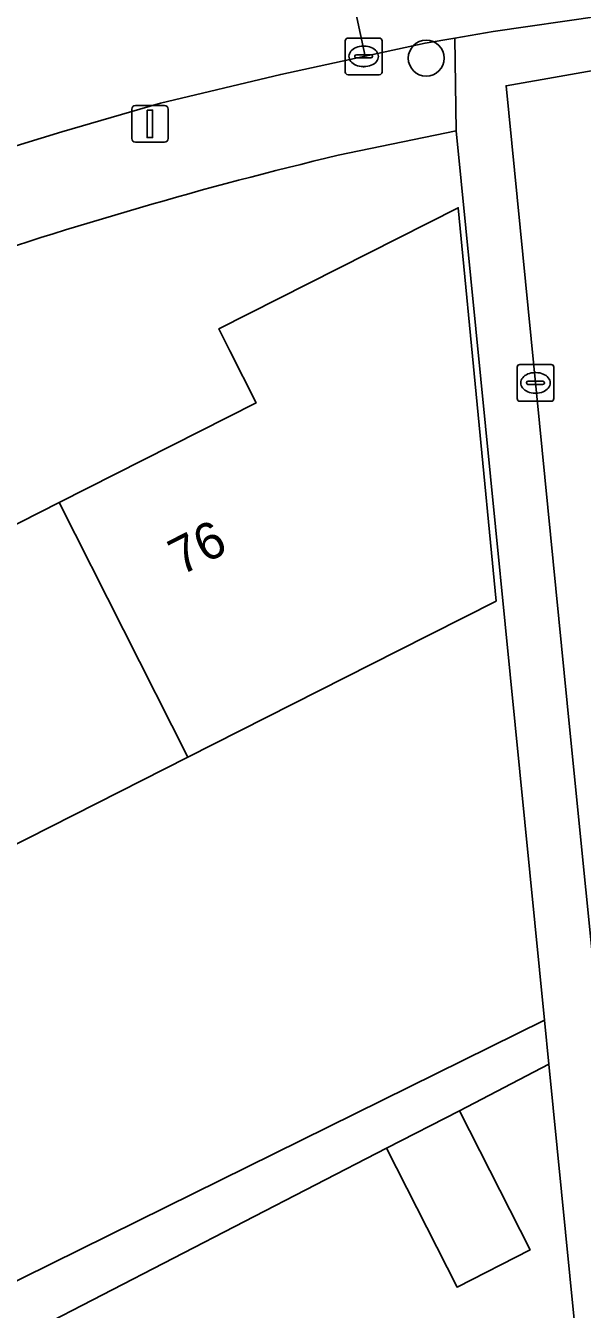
# Model space of a CAD drawing. Extents: x 158455 to 159797, y 387218 to 388672.
# Drawn here: x 159086.24 to 159101.4, y 387963.69 to 387998.63 of the extents above; entities that cross this region are included whole.
import ezdxf

# ---------------------------------------------------------------- set-up
doc = ezdxf.new("R2010")
doc.units = 0
for name, color, linetype in [('IMGEO_Boom', 7, 'Continuous'), ('IMGEO_Erf', 7, 'Continuous'), ('IMGEO_Groenvoorziening', 7, 'Continuous'), ('IMGEO_Kolk', 7, 'Continuous'), ('IMGEO_Lichtmast', 7, 'Continuous'), ('IMGEO_Pand', 7, 'Continuous'), ('IMGEO_Pand_nummerreeks', 7, 'Continuous'), ('IMGEO_Rijbaan_lokaal_open', 7, 'Continuous'), ('IMGEO_Voetpad_open', 7, 'Continuous')]:
    doc.layers.add(name, color=color, linetype=linetype)

msp = doc.modelspace()

# ---------------------------------------------------------------- linework, layer by layer
at = {"layer": 'IMGEO_Boom'}
msp.add_circle((159097.151, 387997.748), 0.489, dxfattribs=at)
at = {"layer": 'IMGEO_Erf'}
for points in [[(159100.372, 387971.562), (159097.967, 387995.774), (159094.755, 387995.105)], [(159083.95, 387984.03), (159087.156, 387985.651), (159092.518, 387988.363), (159091.801, 387989.781), (159091.499, 387990.38), (159098.024, 387993.677), (159099.058, 387982.972), (159096.38, 387981.618), (159090.66, 387978.725), (159085.047, 387975.886)], [(159072.889, 387957.996), (159090.059, 387966.469), (159100.372, 387971.562)], [(159101.6, 387934.292), (159101.136, 387939.03), (159103.58, 387939.269), (159100.491, 387970.367), (159098.056, 387969.093), (159099.978, 387965.308), (159097.99, 387964.298), (159096.068, 387968.083), (159086.399, 387963.086), (159087.396, 387961.065), (159088.499, 387961.609), (159090.34, 387957.879), (159092.182, 387954.148), (159091.108, 387953.618), (159092.175, 387951.455), (159092.595, 387948.375), (159092.896, 387946.173), (159091.75, 387946.06), (159092.37, 387939.685), (159092.977, 387933.453), (159093.583, 387927.223)]]:
    msp.add_lwpolyline(points, dxfattribs=at)
msp.add_arc((159121.06, 387884.33), 113.855, 103.35832, 108.9976, dxfattribs=at)
at = {"layer": 'IMGEO_Groenvoorziening'}
msp.add_lwpolyline([(159105.313, 387966.68), (159104.168, 387979.144), (159102.524, 387997.555), (159099.326, 387996.997), (159101.06, 387979.46), (159102.367, 387966.418)], close=True, dxfattribs=at)
at = {"layer": 'IMGEO_Kolk'}
for p, q in [((159094.945, 387997.371), (159094.945, 387998.223)), ((159095.02, 387998.297), (159095.872, 387998.297)), ((159095.946, 387998.223), (159095.946, 387997.371)), ((159095.204, 387997.791), (159095.204, 387997.803)), ((159095.247, 387997.84), (159095.645, 387997.84)), ((159095.433, 387998.077), (159095.458, 387998.077)), ((159095.688, 387997.803), (159095.688, 387997.791)), ((159095.642, 387997.754), (159095.244, 387997.754)), ((159095.456, 387997.517), (159095.431, 387997.517)), ((159095.872, 387997.297), (159095.02, 387997.297)), ((159099.626, 387988.484), (159099.626, 387989.336)), ((159099.701, 387989.41), (159100.553, 387989.41)), ((159100.114, 387989.19), (159100.139, 387989.19)), ((159100.627, 387989.336), (159100.627, 387988.484)), ((159099.885, 387988.904), (159099.885, 387988.916)), ((159100.323, 387988.867), (159099.925, 387988.867)), ((159099.928, 387988.953), (159100.326, 387988.953)), ((159100.369, 387988.916), (159100.369, 387988.904)), ((159100.553, 387988.41), (159099.701, 387988.41)), ((159100.137, 387988.63), (159100.112, 387988.63))]:
    msp.add_line(p, q, dxfattribs=at)
for points in [[(159094.945, 387997.371), (159094.945, 387998.223)], [(159095.02, 387998.297), (159095.872, 387998.297)], [(159095.946, 387998.223), (159095.946, 387997.371)], [(159095.872, 387997.297), (159095.02, 387997.297)], [(159099.626, 387988.484), (159099.626, 387989.336)], [(159099.701, 387989.41), (159100.553, 387989.41)], [(159100.627, 387989.336), (159100.627, 387988.484)], [(159100.553, 387988.41), (159099.701, 387988.41)]]:
    msp.add_lwpolyline(points, dxfattribs=at)
for centre, radius, start, end in [((159095.022, 387998.221), 0.0765, 91.552, 178.448), ((159095.022, 387998.221), 0.0765, 91.552, 178.448), ((159095.87, 387998.221), 0.0765, 1.552, 88.448), ((159095.87, 387998.221), 0.0765, 1.552, 88.448), ((159095.244, 387997.8), 0.0403, 85.8775, 175.7526), ((159095.649, 387997.802), 0.0386, 1.7309, 96.639), ((159095.241, 387997.79), 0.0366, 178.938, 274.7102), ((159095.645, 387997.797), 0.043, 264.8664, 352.4533), ((159095.022, 387997.373), 0.0765, 181.552, 268.448), ((159095.022, 387997.373), 0.0765, 181.552, 268.448), ((159095.87, 387997.373), 0.0765, 271.552, 358.448), ((159095.87, 387997.373), 0.0765, 271.552, 358.448), ((159099.703, 387989.334), 0.0765, 91.552, 178.448), ((159099.703, 387989.334), 0.0765, 91.552, 178.448), ((159100.551, 387989.334), 0.0765, 1.552, 88.448), ((159100.551, 387989.334), 0.0765, 1.552, 88.448), ((159099.925, 387988.913), 0.0403, 85.8775, 175.7526), ((159099.922, 387988.903), 0.0366, 178.938, 274.7102), ((159100.326, 387988.91), 0.043, 264.8664, 352.4533), ((159100.33, 387988.915), 0.0386, 1.7309, 96.639), ((159099.703, 387988.486), 0.0765, 181.552, 268.448), ((159099.703, 387988.486), 0.0765, 181.552, 268.448), ((159100.551, 387988.486), 0.0765, 271.552, 358.448), ((159100.551, 387988.486), 0.0765, 271.552, 358.448)]:
    msp.add_arc(centre, radius, start, end, dxfattribs=at)
for centre, major_axis, ratio, start_param, end_param in [((159095.432, 387997.797), (-0.387, 0.002), 0.722429, 4.712389, 7.853982), ((159095.457, 387997.797), (-0.39, 0.002), 0.717154, 1.570796, 4.712389), ((159100.113, 387988.91), (-0.387, 0.002), 0.722429, 4.712389, 7.853982), ((159100.138, 387988.91), (-0.39, 0.002), 0.717154, 1.570796, 4.712389)]:
    msp.add_ellipse(centre, major_axis=major_axis, ratio=ratio, start_param=start_param, end_param=end_param, dxfattribs=at)
at = {"layer": 'IMGEO_Lichtmast'}
for p, q in [((159089.229, 387996.462), (159090.019, 387996.462)), ((159090.019, 387996.462), (159089.229, 387996.462)), ((159089.129, 387995.562), (159089.129, 387996.362)), ((159089.129, 387996.362), (159089.129, 387995.562)), ((159090.119, 387996.362), (159090.119, 387995.562)), ((159090.119, 387995.562), (159090.119, 387996.362)), ((159090.019, 387995.462), (159089.229, 387995.462)), ((159089.229, 387995.462), (159090.019, 387995.462))]:
    msp.add_line(p, q, dxfattribs=at)
msp.add_lwpolyline([(159089.549, 387996.337), (159089.699, 387996.337), (159089.699, 387995.587), (159089.549, 387995.587), (159089.549, 387996.337)], dxfattribs=at)
for centre, start, end in [((159089.229, 387996.362), 90, 180), ((159089.229, 387996.362), 90, 180), ((159090.019, 387996.362), 0, 90), ((159090.019, 387996.362), 360, 90), ((159089.229, 387995.562), 180, 270), ((159089.229, 387995.562), 180, 270), ((159090.019, 387995.562), 270, 0), ((159090.019, 387995.562), 270, 0)]:
    msp.add_arc(centre, 0.1, start, end, dxfattribs=at)
at = {"layer": 'IMGEO_Pand'}
for points in [[(159090.66, 387978.725), (159096.38, 387981.618), (159099.058, 387982.972), (159098.024, 387993.677), (159091.499, 387990.38), (159091.801, 387989.781), (159092.518, 387988.363), (159087.156, 387985.651)], [(159090.66, 387978.725), (159087.156, 387985.651), (159083.95, 387984.03), (159082.081, 387987.727), (159079.673, 387986.509), (159085.047, 387975.886)], [(159097.99, 387964.298), (159099.978, 387965.308), (159098.056, 387969.093), (159096.068, 387968.083)]]:
    msp.add_lwpolyline(points, close=True, dxfattribs=at)
at = {"layer": 'IMGEO_Rijbaan_lokaal_open'}
for points in [[(159072.86, 387990.004), (159075.16, 387991.099), (159077.52, 387992.185), (159080.081, 387993.219), (159083.451, 387994.533), (159085.411, 387995.19), (159087.221, 387995.746), (159089.91, 387996.522), (159093.189, 387997.305), (159095.486, 387997.804), (159094.753, 388001.222), (159091.113, 388000.442), (159089.339, 388000), (159084.196, 387998.488), (159079.213, 387996.771)], [(159094.753, 388001.222), (159095.486, 387997.804), (159097.119, 387998.159), (159097.931, 387998.297), (159098.978, 387998.476), (159101.874, 387998.89), (159102.4, 387998.948), (159102.279, 388000)]]:
    msp.add_lwpolyline(points, dxfattribs=at)
at = {"layer": 'IMGEO_Voetpad_open'}
for points in [[(159101.874, 387998.89), (159098.978, 387998.476), (159097.931, 387998.297), (159097.967, 387995.774), (159100.372, 387971.562), (159100.491, 387970.367), (159103.58, 387939.269)], [(159094.755, 387995.105), (159097.967, 387995.774), (159097.931, 387998.297), (159097.119, 387998.159), (159095.486, 387997.804), (159093.189, 387997.305), (159089.91, 387996.522), (159087.221, 387995.746), (159085.411, 387995.19), (159083.451, 387994.533), (159080.081, 387993.219), (159077.52, 387992.185), (159075.16, 387991.099), (159072.86, 387990.004), (159064.908, 387985.996)], [(159102.367, 387966.418), (159101.06, 387979.46), (159099.326, 387996.997), (159102.524, 387997.555)], [(159078.201, 387959.04), (159086.399, 387963.086), (159096.068, 387968.083), (159098.056, 387969.093), (159100.491, 387970.367), (159100.372, 387971.562), (159090.059, 387966.469), (159072.889, 387957.996)]]:
    msp.add_lwpolyline(points, dxfattribs=at)
msp.add_arc((159121.06, 387884.33), 113.855, 103.35832, 108.9976, dxfattribs=at)

# ---------------------------------------------------------------- texts
at = {"layer": 'IMGEO_Pand_nummerreeks'}
msp.add_text('76', height=1, rotation=26.7844, dxfattribs=at).set_placement((159090.468, 387983.655))

doc.saveas('drawing.dxf')
